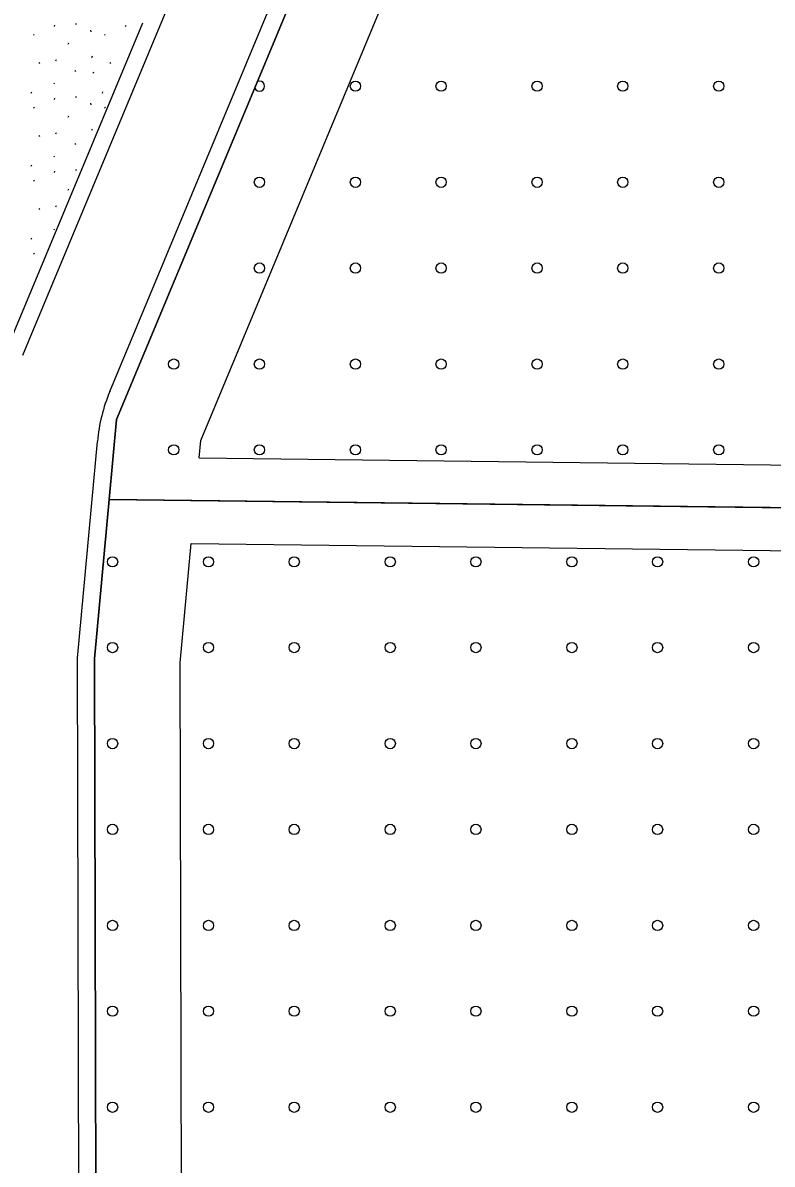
# Model space of a CAD drawing. Extents: x 419396 to 421519, y 4453567 to 4456767.
# Drawn here: x 420442.9 to 420530.3, y 4455158.8 to 4455291.9 of the extents above; entities that cross this region are included whole.
import ezdxf

# ---------------------------------------------------------------- set-up
doc = ezdxf.new("R2010")
doc.units = 0
for name, color, linetype in [('0_KADASTRO', 7, 'Continuous'), ('ADAKENARI1000', 7, 'Continuous'), ('F_YAPI_YAKLAŞMA', 7, 'Continuous'), ('KALDIRIM', 7, 'Continuous'), ('Level 33', 7, 'Continuous'), ('Level 41', 7, 'Continuous')]:
    doc.layers.add(name, color=color, linetype=linetype)

msp = doc.modelspace()

# ---------------------------------------------------------------- linework, layer by layer
at = {"layer": '0_KADASTRO'}
for p, q in [((420452.99, 4455236.3), (420451.28, 4455217.73)), ((420611.77, 4455234.39), (420452.99, 4455236.3)), ((420451.28, 4455217.73), (420451.44, 4455146.33))]:
    msp.add_line(p, q, dxfattribs=at)
msp.add_lwpolyline([(420549.3, 4455446.81), (420540.37, 4455429.06), (420482.57, 4455314.58), (420453.85, 4455245.63), (420452.99, 4455236.3), (420611.77, 4455234.39), (420610.24, 4455191.26)], dxfattribs=at)
at = {"layer": 'ADAKENARI1000'}
for p, q in [((420453.85, 4455245.63), (420482.57, 4455314.58)), ((420439.12, 4455249.29), (420456.9, 4455291.9)), ((420452.99, 4455236.3), (420453.85, 4455245.63)), ((420451.28, 4455217.73), (420452.99, 4455236.3)), ((420452.99, 4455236.3), (420611.77, 4455234.39)), ((420451.44, 4455146.33), (420451.28, 4455217.73))]:
    msp.add_line(p, q, dxfattribs=at)
at = {"layer": 'F_YAPI_YAKLAŞMA'}
for p, q in [((420463.66, 4455243.19), (420491.66, 4455310.39)), ((420463.48, 4455241.17), (420463.66, 4455243.19)), ((420463.48, 4455241.17), (420616.95, 4455239.33)), ((420461.28, 4455217.28), (420462.56, 4455231.18)), ((420462.56, 4455231.18), (420606.59, 4455229.45)), ((420461.44, 4455147), (420461.28, 4455217.28))]:
    msp.add_line(p, q, dxfattribs=at)
at = {"layer": 'KALDIRIM'}
for p, q in [((420442.9, 4455253.16), (420470.75, 4455320.01)), ((420453.05, 4455248.93), (420480.75, 4455315.41)), ((420449.28, 4455217.82), (420451.6, 4455243.09)), ((420449.44, 4455146.2), (420449.28, 4455217.82))]:
    msp.add_line(p, q, dxfattribs=at)
msp.add_arc((420471.45, 4455241.26), 19.93, 157.3816, 174.7454, dxfattribs=at)
at = {"layer": 'Level 33'}
for centre in [(420481.71, 4455284.52), (420491.71, 4455284.52), (420502.91, 4455284.52), (420512.91, 4455284.52), (420524.11, 4455284.52), (420470.51, 4455273.31), (420481.71, 4455273.31), (420491.71, 4455273.31), (420502.91, 4455273.31), (420512.91, 4455273.31), (420524.11, 4455273.31), (420470.51, 4455263.31), (420481.71, 4455263.31), (420491.71, 4455263.31), (420502.91, 4455263.31), (420512.91, 4455263.31), (420524.11, 4455263.31), (420460.51, 4455252.11), (420470.51, 4455252.11), (420481.71, 4455252.11), (420491.71, 4455252.11), (420502.91, 4455252.11), (420512.91, 4455252.11), (420524.11, 4455252.11), (420460.51, 4455242.11), (420470.51, 4455242.11), (420481.71, 4455242.11), (420491.71, 4455242.11), (420502.91, 4455242.11), (420512.91, 4455242.11), (420524.11, 4455242.11), (420453.37, 4455229.05), (420464.57, 4455229.05), (420474.57, 4455229.05), (420485.77, 4455229.05), (420495.77, 4455229.05), (420506.97, 4455229.05), (420516.97, 4455229.05), (420528.18, 4455229.05), (420453.37, 4455219.05), (420464.57, 4455219.05), (420474.57, 4455219.05), (420485.77, 4455219.05), (420495.77, 4455219.05), (420506.97, 4455219.05), (420516.97, 4455219.05), (420528.18, 4455219.05), (420453.37, 4455207.85), (420464.57, 4455207.85), (420474.57, 4455207.85), (420485.77, 4455207.85), (420495.77, 4455207.85), (420506.97, 4455207.85), (420516.97, 4455207.85), (420528.18, 4455207.85), (420453.37, 4455197.85), (420464.57, 4455197.85), (420474.57, 4455197.85), (420485.77, 4455197.85), (420495.77, 4455197.85), (420506.97, 4455197.85), (420516.97, 4455197.85), (420528.18, 4455197.85), (420453.37, 4455186.65), (420464.57, 4455186.65), (420474.57, 4455186.65), (420485.77, 4455186.65), (420495.77, 4455186.65), (420506.97, 4455186.65), (420516.97, 4455186.65), (420528.18, 4455186.65), (420453.37, 4455176.65), (420464.57, 4455176.65), (420474.57, 4455176.65), (420485.77, 4455176.65), (420495.77, 4455176.65), (420506.97, 4455176.65), (420516.97, 4455176.65), (420528.18, 4455176.65), (420453.37, 4455165.45), (420464.57, 4455165.45), (420474.57, 4455165.45), (420485.77, 4455165.45), (420495.77, 4455165.45), (420506.97, 4455165.45), (420516.97, 4455165.45), (420528.18, 4455165.45)]:
    msp.add_circle(centre, 0.6, dxfattribs=at)
msp.add_arc((420470.51, 4455284.52), 0.6, 202.4048, 112.3584, dxfattribs=at)
at = {"layer": 'Level 41'}
for p, q in [((420449.05, 4455291.82), (420449.12, 4455291.71)), ((420444.14, 4455290.56), (420444.21, 4455290.45)), ((420446.58, 4455291.47), (420446.65, 4455291.63)), ((420450.81, 4455291.03), (420450.82, 4455290.87)), ((420452.44, 4455290.56), (420452.51, 4455290.45)), ((420454.88, 4455291.47), (420454.95, 4455291.63)), ((420448.2, 4455289.41), (420448.27, 4455289.57)), ((420450.97, 4455287.88), (420451.04, 4455288.04)), ((420444.77, 4455287.27), (420444.84, 4455287.16)), ((420446.76, 4455287.47), (420446.83, 4455287.63)), ((420453.07, 4455287.27), (420453.14, 4455287.16)), ((420448.98, 4455286.34), (420449.05, 4455286.23)), ((420451.08, 4455286.14), (420451.15, 4455286.04)), ((420443.88, 4455283.69), (420443.95, 4455283.85)), ((420446.52, 4455284.88), (420446.6, 4455284.78)), ((420452.18, 4455283.69), (420452.25, 4455283.85)), ((420446.58, 4455282.96), (420446.65, 4455283.12)), ((420449.05, 4455283.31), (420449.12, 4455283.2)), ((420450.81, 4455282.52), (420450.82, 4455282.36)), ((420444.14, 4455282.05), (420444.21, 4455281.94)), ((420448.2, 4455280.9), (420448.27, 4455281.06)), ((420452.44, 4455282.05), (420452.51, 4455281.94)), ((420444.77, 4455278.76), (420444.84, 4455278.65)), ((420446.76, 4455278.96), (420446.83, 4455279.12)), ((420450.97, 4455279.37), (420451.04, 4455279.53)), ((420448.98, 4455277.83), (420449.05, 4455277.72)), ((420446.52, 4455276.37), (420446.6, 4455276.27)), ((420443.88, 4455275.18), (420443.95, 4455275.34)), ((420446.58, 4455274.45), (420446.65, 4455274.61)), ((420449.05, 4455274.8), (420449.12, 4455274.69)), ((420444.14, 4455273.54), (420444.21, 4455273.43)), ((420448.2, 4455272.39), (420448.27, 4455272.55)), ((420446.76, 4455270.45), (420446.83, 4455270.61)), ((420444.77, 4455270.25), (420444.84, 4455270.14)), ((420446.52, 4455267.86), (420446.6, 4455267.76)), ((420443.88, 4455266.67), (420443.95, 4455266.83)), ((420444.14, 4455265.03), (420444.21, 4455264.92))]:
    msp.add_line(p, q, dxfattribs=at)

doc.saveas('drawing.dxf')
